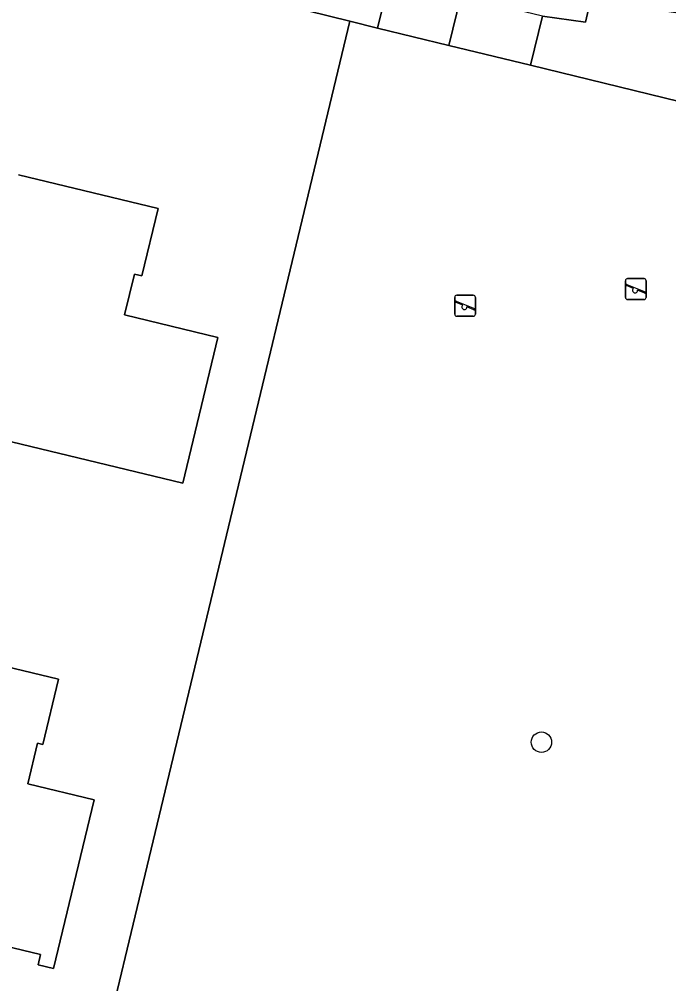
# Model space of a CAD drawing. Extents: x 162803 to 163818, y 381639 to 382475.
# Drawn here: x 163134.23 to 163165.3, y 382163.28 to 382209.38 of the extents above; entities that cross this region are included whole.
import ezdxf

# ---------------------------------------------------------------- set-up
doc = ezdxf.new("R2010")
doc.units = 0
for name, color, linetype in [('IMGEO_Boom', 7, 'Continuous'), ('IMGEO_Erf', 7, 'Continuous'), ('IMGEO_Groenvoorziening', 7, 'Continuous'), ('IMGEO_Hek', 7, 'Continuous'), ('IMGEO_Pand', 7, 'Continuous'), ('IMGEO_Speelvoorziening', 7, 'Continuous'), ('IMGEO_Voetpad_open', 7, 'Continuous')]:
    doc.layers.add(name, color=color, linetype=linetype)

msp = doc.modelspace()

# ---------------------------------------------------------------- linework, layer by layer
at = {"layer": 'IMGEO_Boom'}
msp.add_circle((163159.211, 382174.821), 0.489, dxfattribs=at)
at = {"layer": 'IMGEO_Erf'}
for points in [[(163172.103, 382222.512), (163173.544, 382228.515), (163171.272, 382229.061), (163172.066, 382232.367), (163174.338, 382231.822), (163174.984, 382234.51), (163171.664, 382235.339), (163171.158, 382233.187), (163167.151, 382233.933), (163162.177, 382212.885), (163166.181, 382211.923), (163165.646, 382209.693), (163161.56, 382210.274), (163161.317, 382209.247), (163159.257, 382209.535), (163158.683, 382207.182), (163167.883, 382204.938), (163169.316, 382210.907), (163170.745, 382216.858)], [(163150.047, 382209.293), (163144.013, 382210.786), (163141.809, 382211.34), (163138.535, 382212.15), (163124.973, 382215.424), (163121.429, 382216.275), (163118.671, 382216.877), (163111.314, 382218.702), (163093.672, 382223), (163086.358, 382224.789), (163082.453, 382225.745), (163069.123, 382170.722), (163071.74, 382166.782), (163081.213, 382162.978), (163089.555, 382160.344), (163135.606, 382149.117)]]:
    msp.add_lwpolyline(points, close=True, dxfattribs=at)
for points in [[(163152.823, 382214.827), (163151.373, 382208.965), (163154.787, 382208.132), (163155.361, 382210.485)], [(163134.203, 382201.949), (163140.877, 382200.344), (163140.099, 382197.11), (163139.74, 382197.197), (163139.271, 382195.247), (163143.733, 382194.174), (163142.059, 382187.213), (163122.478, 382191.922)], [(163121.833, 382181.262), (163136.107, 382177.83), (163135.357, 382174.71), (163135.101, 382174.771), (163134.635, 382172.834), (163137.813, 382172.07), (163135.873, 382164.001), (163135.135, 382164.178), (163135.255, 382164.677), (163106.82, 382171.515)]]:
    msp.add_lwpolyline(points, dxfattribs=at)
at = {"layer": 'IMGEO_Groenvoorziening'}
msp.add_lwpolyline([(163181.162, 382201.749), (163175.19, 382203.175), (163167.883, 382204.938), (163158.683, 382207.182), (163154.787, 382208.132), (163151.373, 382208.965), (163150.047, 382209.293), (163135.606, 382149.117), (163166.779, 382141.517)], close=True, dxfattribs=at)
at = {"layer": 'IMGEO_Hek'}
msp.add_lwpolyline([(163150.047, 382209.293), (163135.606, 382149.117)], dxfattribs=at)
at = {"layer": 'IMGEO_Pand'}
for points in [[(163152.823, 382214.827), (163145.463, 382216.647), (163144.013, 382210.786), (163150.047, 382209.293), (163151.373, 382208.965)], [(163154.787, 382208.132), (163158.683, 382207.182), (163159.257, 382209.535), (163155.361, 382210.485)]]:
    msp.add_lwpolyline(points, close=True, dxfattribs=at)
for points in [[(163122.478, 382191.922), (163142.059, 382187.213), (163143.733, 382194.174), (163139.271, 382195.247), (163139.74, 382197.197), (163140.099, 382197.11), (163140.877, 382200.344), (163134.203, 382201.949)], [(163106.82, 382171.515), (163135.255, 382164.677), (163135.135, 382164.178), (163135.873, 382164.001), (163137.813, 382172.07), (163134.635, 382172.834), (163135.101, 382174.771), (163135.357, 382174.71), (163136.107, 382177.83), (163121.833, 382181.262)]]:
    msp.add_lwpolyline(points, dxfattribs=at)
at = {"layer": 'IMGEO_Speelvoorziening'}
for p, q in [((163163.229, 382196.084), (163163.229, 382196.884)), ((163163.229, 382196.884), (163163.229, 382196.084)), ((163163.612, 382196.512), (163163.273, 382196.649)), ((163163.298, 382196.709), (163164.174, 382196.356)), ((163163.329, 382196.984), (163164.119, 382196.984)), ((163164.119, 382196.984), (163163.329, 382196.984)), ((163164.219, 382196.884), (163164.219, 382196.084)), ((163164.219, 382196.084), (163164.219, 382196.884)), ((163155.062, 382195.287), (163155.062, 382196.087)), ((163155.062, 382196.087), (163155.062, 382195.287)), ((163155.162, 382196.187), (163155.952, 382196.187)), ((163155.952, 382196.187), (163155.162, 382196.187)), ((163156.052, 382196.087), (163156.052, 382195.287)), ((163156.052, 382195.287), (163156.052, 382196.087)), ((163164.15, 382196.296), (163163.81, 382196.433)), ((163155.445, 382195.715), (163155.106, 382195.852)), ((163155.131, 382195.912), (163156.007, 382195.559)), ((163155.983, 382195.499), (163155.643, 382195.636)), ((163164.119, 382195.984), (163163.329, 382195.984)), ((163163.329, 382195.984), (163164.119, 382195.984)), ((163155.952, 382195.187), (163155.162, 382195.187)), ((163155.162, 382195.187), (163155.952, 382195.187))]:
    msp.add_line(p, q, dxfattribs=at)
for centre, radius, start, end in [((163163.329, 382196.884), 0.1, 90, 180), ((163163.329, 382196.884), 0.1, 90, 180), ((163163.286, 382196.679), 0.0327, 68.078, 248.078), ((163164.119, 382196.884), 0.1, 0, 90), ((163164.119, 382196.884), 0.1, 360, 90), ((163155.162, 382196.087), 0.1, 90, 180), ((163155.162, 382196.087), 0.1, 90, 180), ((163155.952, 382196.087), 0.1, 0, 90), ((163155.952, 382196.087), 0.1, 360, 90), ((163163.329, 382196.084), 0.1, 180, 270), ((163163.329, 382196.084), 0.1, 180, 270), ((163163.691, 382196.422), 0.12, 130.9928, 5.1632), ((163164.119, 382196.084), 0.1, 270, 0), ((163164.119, 382196.084), 0.1, 270, 0), ((163164.162, 382196.326), 0.0327, 248.078, 68.078), ((163155.119, 382195.882), 0.0327, 68.078, 248.078), ((163155.524, 382195.625), 0.12, 130.9928, 5.1632), ((163155.162, 382195.287), 0.1, 180, 270), ((163155.162, 382195.287), 0.1, 180, 270), ((163155.952, 382195.287), 0.1, 270, 0), ((163155.952, 382195.287), 0.1, 270, 0), ((163155.995, 382195.529), 0.0327, 248.078, 68.078)]:
    msp.add_arc(centre, radius, start, end, dxfattribs=at)
at = {"layer": 'IMGEO_Voetpad_open'}
msp.add_lwpolyline([(163159.257, 382209.535), (163161.317, 382209.247), (163161.56, 382210.274)], dxfattribs=at)

doc.saveas('drawing.dxf')
